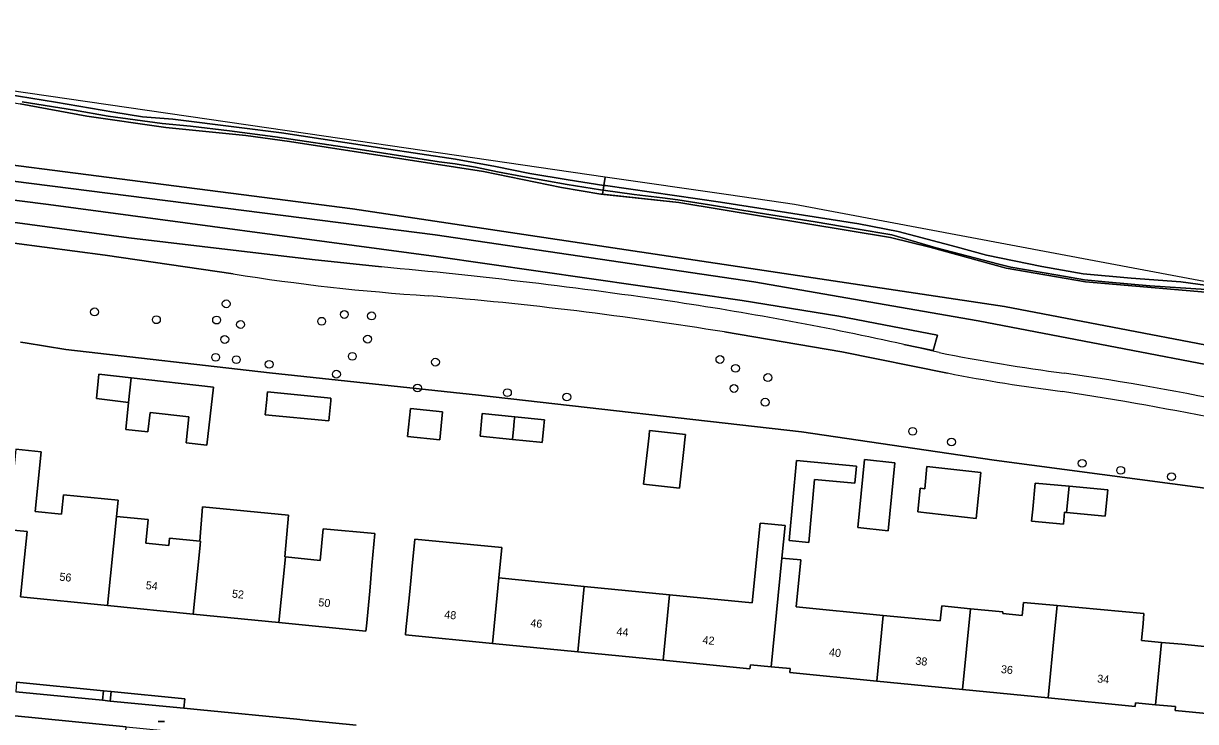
# Model space of a CAD drawing. Extents: x 163008 to 163854, y 382777 to 383982.
# Drawn here: x 163333 to 163479.4, y 383876.2 to 383963.4 of the extents above; entities that cross this region are included whole.
import ezdxf

# ---------------------------------------------------------------- set-up
doc = ezdxf.new("R2010")
doc.units = 0
for name, color, linetype in [('IMGEO_Boom', 7, 'Continuous'), ('IMGEO_Erf', 7, 'Continuous'), ('IMGEO_Geluidsscherm', 7, 'Continuous'), ('IMGEO_Groenvoorziening', 7, 'Continuous'), ('IMGEO_Lichtmast', 7, 'Continuous'), ('IMGEO_Pand', 7, 'Continuous'), ('IMGEO_Pand_nummerreeks', 7, 'Continuous'), ('IMGEO_Parkeervlak_open', 7, 'Continuous'), ('IMGEO_Rijbaan_lokaal_onverhard', 7, 'Continuous'), ('IMGEO_Spoorbaan_halfverhard', 7, 'Continuous'), ('IMGEO_Terreindeel_gesloten', 7, 'Continuous'), ('IMGEO_Voetpad_open', 7, 'Continuous')]:
    doc.layers.add(name, color=color, linetype=linetype)

msp = doc.modelspace()

# ---------------------------------------------------------------- linework, layer by layer
at = {"layer": 'IMGEO_Boom'}
for centre in [(163358.31, 383928.38), (163341.86, 383927.37), (163349.59, 383926.39), (163357.11, 383926.35), (163373.06, 383927.05), (163376.47, 383926.87), (163360.1, 383925.79), (163370.24, 383926.2), (163358.13, 383923.93), (163375.97, 383923.97), (163356.99, 383921.7), (163359.58, 383921.41), (163363.67, 383920.82), (163374.07, 383921.82), (163384.45, 383921.1), (163419.99, 383921.43), (163372.08, 383919.59), (163421.94, 383920.33), (163425.98, 383919.17), (163382.21, 383917.87), (163421.74, 383917.81), (163393.44, 383917.28), (163400.86, 383916.74), (163425.64, 383916.09), (163444.07, 383912.46), (163448.92, 383911.12), (163465.24, 383908.46), (163470.06, 383907.58), (163476.4, 383906.79)]:
    msp.add_circle(centre, 0.489, dxfattribs=at)
at = {"layer": 'IMGEO_Erf'}
for points in [[(163481.23, 383905.28), (163454.24, 383908.86), (163430.17, 383912.38), (163389.82, 383916.99), (163363.73, 383919.75), (163338.29, 383922.67), (163333.18, 383923.51), (163332.6, 383923.61)], [(163332.04, 383910.22), (163335.19, 383909.91), (163334.45, 383902.43), (163337.73, 383902.11), (163337.77, 383902.51), (163337.97, 383904.54), (163344.81, 383903.86), (163344.61, 383901.83), (163348.58, 383901.44), (163348.29, 383898.49), (163351.13, 383898.21), (163351.22, 383899.12), (163355, 383898.75), (163355.36, 383903.03), (163366.11, 383901.99), (163365.64, 383896.78), (163365.7, 383896.77), (163370.05, 383896.34), (163370.42, 383900.29), (163376.89, 383899.69), (163376.52, 383895.7), (163376.47, 383895.13), (163376.24, 383892.49), (163375.82, 383888.14), (163375.76, 383887.51), (163364.89, 383888.59), (163354.19, 383889.64), (163343.49, 383890.7), (163332.63, 383891.77), (163333.12, 383896.74), (163333.43, 383899.95), (163330.42, 383900.25)], [(163487.69, 383876.56), (163476.84, 383877.61), (163476.89, 383878.11), (163474.4, 383878.32), (163471.91, 383878.54), (163471.87, 383878.09), (163460.99, 383879.16), (163450.29, 383880.22), (163439.59, 383881.27), (163428.71, 383882.34), (163428.76, 383882.83), (163426.38, 383883.05), (163423.79, 383883.3), (163423.74, 383882.81), (163412.89, 383883.88), (163402.23, 383884.93), (163391.56, 383885.98), (163380.71, 383887.05), (163380.77, 383887.68), (163381.2, 383892.03), (163381.46, 383894.67), (163381.51, 383895.22), (163381.89, 383899), (163392.73, 383897.93), (163392.36, 383894.15), (163403.03, 383893.09), (163413.7, 383892.04), (163424.02, 383891.02), (163425, 383900.98), (163425.55, 383900.93), (163428.14, 383900.68), (163427.73, 383896.62), (163430.09, 383896.4), (163429.52, 383890.54), (163440.4, 383889.47), (163447.52, 383888.78), (163447.71, 383890.65), (163451.28, 383890.29), (163455.34, 383889.9), (163455.32, 383889.7), (163457.76, 383889.46), (163457.92, 383891.07), (163462.1, 383890.69), (163472.96, 383889.7), (163472.85, 383888.44), (163472.66, 383886.35), (163475.17, 383886.1), (163477.68, 383885.86), (163484.14, 383885.23)], [(163332.13, 383881.14), (163342.97, 383880.07), (163343.92, 383879.98), (163353.15, 383879.07), (163353.03, 383877.88), (163353.86, 383877.8), (163355.1, 383877.67), (163367.14, 383876.5), (163368.23, 383876.39), (163374.55, 383875.77)]]:
    msp.add_lwpolyline(points, dxfattribs=at)
for points in [[(163355.9, 383910.72), (163353.3, 383911.01), (163353.66, 383914.25), (163348.8, 383914.8), (163348.53, 383912.38), (163345.76, 383912.69), (163346.12, 383916.07), (163342.1, 383916.57), (163342.38, 383919.58), (163346.44, 383919.12), (163356.72, 383917.98)], [(163363.18, 383914.52), (163363.37, 383916.44), (163363.42, 383917.02), (163363.46, 383917.37), (163371.4, 383916.61), (163371.37, 383916.26), (163371.13, 383913.76)], [(163384.99, 383911.41), (163380.96, 383911.82), (163381.32, 383915.32), (163385.35, 383914.91)], [(163397.49, 383911.09), (163394.07, 383911.43), (163390.02, 383911.85), (163390.26, 383914.19), (163390.3, 383914.68), (163394.35, 383914.27), (163398.07, 383913.89), (163398.04, 383913.59), (163397.99, 383913.11), (163397.78, 383911.06)], [(163414.94, 383905.37), (163410.46, 383905.87), (163411.13, 383911.94), (163411.2, 383912.58), (163415.68, 383912.08), (163415.61, 383911.44), (163415.52, 383910.56)], [(163431.08, 383898.58), (163428.63, 383898.81), (163429.56, 383908.8), (163437.04, 383908.1), (163436.84, 383905.99), (163431.82, 383906.46)], [(163437.21, 383900.46), (163438.05, 383908.94), (163441.86, 383908.52), (163441.02, 383900.04)], [(163444.73, 383902.4), (163445.02, 383905.36), (163445.58, 383905.29), (163445.85, 383908.08), (163452.59, 383907.33), (163452.02, 383901.59)], [(163458.93, 383901.24), (163459.07, 383902.73), (163459.38, 383906), (163463.6, 383905.6), (163468.43, 383905.14), (163468.12, 383901.86), (163463.27, 383902.33), (163463.05, 383902.35), (163462.9, 383900.86)]]:
    msp.add_lwpolyline(points, close=True, dxfattribs=at)
at = {"layer": 'IMGEO_Geluidsscherm'}
msp.add_lwpolyline([(163282.96, 383959.81), (163287.92, 383958.98), (163297.78, 383957.6), (163302.82, 383957.11), (163307.78, 383956.78), (163312.72, 383956.19), (163317.68, 383955.52), (163322.67, 383954.79), (163327.61, 383954.2), (163332.57, 383953.37), (163340.9, 383951.83), (163350.76, 383950.38), (163360.76, 383949.41), (163366.21, 383948.65), (163380.51, 383946.44), (163390.46, 383944.9), (163400.18, 383942.89), (163405.12, 383942.08), (163414.87, 383941.03), (163441.29, 383936.65), (163446.22, 383935.44), (163455.76, 383932.85), (163465.66, 383931.13), (163480.66, 383929.83)], dxfattribs=at)
at = {"layer": 'IMGEO_Groenvoorziening'}
for points in [[(163452.23, 383926.26), (163424.24, 383931.12), (163384.41, 383937.01), (163295.62, 383948.26), (163268.61, 383952.06), (163268.65, 383953.82), (163268.65, 383954.25), (163266.97, 383954.55), (163265.3, 383954.69), (163265.15, 383954.88), (163263.81, 383953.12), (163265.57, 383951.37), (163270.03, 383950.49), (163299.2, 383945.45), (163336.11, 383940.79), (163384.53, 383934.28), (163422.77, 383928.79), (163434.85, 383926.85), (163447.19, 383924.46), (163446.63, 383922.55), (163442.98, 383923.29)], [(163480.66, 383929.83), (163465.66, 383931.13), (163455.76, 383932.85), (163446.22, 383935.44), (163441.29, 383936.65), (163414.87, 383941.03), (163405.31, 383942.06), (163405.12, 383942.08), (163400.18, 383942.89), (163390.46, 383944.9), (163380.51, 383946.44), (163366.21, 383948.65), (163360.76, 383949.41), (163350.76, 383950.38), (163340.9, 383951.83), (163332.57, 383953.37)], [(163336.11, 383940.79), (163299.2, 383945.45), (163270.03, 383950.49), (163265.57, 383951.37), (163265.74, 383951.2)], [(163295.12, 383950.41), (163374.07, 383940.24), (163455.53, 383928.04), (163534.73, 383912.89)], [(163442.98, 383923.29), (163446.63, 383922.55), (163447.19, 383924.46), (163434.85, 383926.85), (163422.77, 383928.79), (163384.53, 383934.28), (163336.11, 383940.79)], [(163327.23, 383939.15), (163346.13, 383936.61), (163369.06, 383933.91), (163377.71, 383932.98)], [(163359.18, 383932.13), (163343.18, 383934.46), (163327.99, 383936.47)], [(163573.05, 383890.64), (163573.46, 383890.61), (163574.47, 383901.06), (163574.56, 383902.73), (163500, 383917.11), (163452.23, 383926.26)], [(163448.42, 383919.74), (163435.23, 383922.39), (163420.54, 383924.87)], [(163332.6, 383923.61), (163333.18, 383923.51), (163338.29, 383922.67), (163363.73, 383919.75), (163389.82, 383916.99), (163430.17, 383912.38), (163454.24, 383908.86), (163481.23, 383905.28)]]:
    msp.add_lwpolyline(points, dxfattribs=at)
for points in [[(163295.12, 383950.41), (163268.65, 383953.82), (163268.61, 383952.06), (163295.62, 383948.26), (163384.41, 383937.01), (163424.24, 383931.12), (163452.23, 383926.26), (163500, 383917.11), (163574.56, 383902.73), (163574.69, 383905.25), (163534.73, 383912.89), (163455.53, 383928.04), (163374.07, 383940.24)], [(163342.85, 383878.88), (163342.97, 383880.07), (163332.13, 383881.14), (163332.01, 383879.94)], [(163353.15, 383879.07), (163343.92, 383879.98), (163343.8, 383878.78), (163353.03, 383877.88)]]:
    msp.add_lwpolyline(points, close=True, dxfattribs=at)
for centre, radius, start, end in [((163319.35, 383287.12), 648.49, 81.55036, 84.83702), ((163400.85, 384193.51), 264.69, 260.9406, 266.2563), ((163344.3, 383454.98), 476.03, 80.7831, 85.2672), ((163354.46, 383526.69), 406.36, 77.4186, 81.4835), ((163353.87, 383524.03), 409.08, 76.7887, 77.4187), ((163491.65, 384143.53), 225.63, 258.6807, 262.7061), ((163486.31, 384109.39), 193.39, 258.6994, 263.015), ((163407.28, 383538.64), 385.14, 78.3206, 81.6814), ((163396.27, 383483.55), 438.95, 78.5323, 81.2835)]:
    msp.add_arc(centre, radius, start, end, dxfattribs=at)
at = {"layer": 'IMGEO_Lichtmast'}
for p, q in [((163349.8, 383876.22), (163350.59, 383876.22)), ((163350.59, 383876.22), (163349.8, 383876.22))]:
    msp.add_line(p, q, dxfattribs=at)
at = {"layer": 'IMGEO_Pand'}
for points in [[(163346.44, 383919.12), (163342.38, 383919.58), (163342.1, 383916.57), (163346.12, 383916.07)], [(163356.72, 383917.98), (163346.44, 383919.12), (163346.12, 383916.07), (163345.76, 383912.69), (163348.53, 383912.38), (163348.8, 383914.8), (163353.66, 383914.25), (163353.3, 383911.01), (163355.9, 383910.72)], [(163363.37, 383916.44), (163363.18, 383914.52), (163371.13, 383913.76), (163371.37, 383916.26), (163371.4, 383916.61), (163363.46, 383917.37), (163363.42, 383917.02)], [(163380.96, 383911.82), (163384.99, 383911.41), (163385.35, 383914.91), (163381.32, 383915.32)], [(163394.35, 383914.27), (163390.3, 383914.68), (163390.26, 383914.19), (163390.02, 383911.85), (163394.07, 383911.43), (163394.24, 383913.16), (163394.3, 383913.78)], [(163394.35, 383914.27), (163394.3, 383913.78), (163394.24, 383913.16), (163394.07, 383911.43), (163397.49, 383911.09), (163397.78, 383911.06), (163397.99, 383913.11), (163398.04, 383913.59), (163398.07, 383913.89)], [(163411.2, 383912.58), (163411.13, 383911.94), (163410.46, 383905.87), (163414.94, 383905.37), (163415.52, 383910.56), (163415.61, 383911.44), (163415.68, 383912.08)], [(163344.61, 383901.83), (163344.81, 383903.86), (163337.97, 383904.54), (163337.77, 383902.51), (163337.73, 383902.11), (163334.45, 383902.43), (163335.19, 383909.91), (163332.04, 383910.22), (163331.31, 383902.88), (163330.68, 383902.94), (163330.42, 383900.25), (163333.43, 383899.95), (163333.12, 383896.74), (163332.63, 383891.77), (163343.49, 383890.7)], [(163428.63, 383898.81), (163431.08, 383898.58), (163431.82, 383906.46), (163436.84, 383905.99), (163437.04, 383908.1), (163429.56, 383908.8)], [(163437.21, 383900.46), (163441.02, 383900.04), (163441.86, 383908.52), (163438.05, 383908.94)], [(163452.59, 383907.33), (163445.85, 383908.08), (163445.58, 383905.29), (163445.02, 383905.36), (163444.73, 383902.4), (163452.02, 383901.59)], [(163463.6, 383905.6), (163459.38, 383906), (163459.07, 383902.73), (163458.93, 383901.24), (163462.9, 383900.86), (163463.05, 383902.35), (163463.27, 383902.33)], [(163463.27, 383902.33), (163468.12, 383901.86), (163468.43, 383905.14), (163463.6, 383905.6)], [(163365.7, 383896.77), (163365.64, 383896.78), (163366.11, 383901.99), (163355.36, 383903.03), (163355, 383898.75), (163355.09, 383898.74), (163355, 383897.83), (163354.19, 383889.64), (163364.89, 383888.59)], [(163355, 383897.83), (163355.09, 383898.74), (163355, 383898.75), (163351.22, 383899.12), (163351.13, 383898.21), (163348.29, 383898.49), (163348.58, 383901.44), (163344.61, 383901.83), (163343.49, 383890.7), (163354.19, 383889.64)], [(163427.73, 383896.62), (163428.14, 383900.68), (163425.55, 383900.93), (163425, 383900.98), (163424.02, 383891.02), (163413.7, 383892.04), (163412.89, 383883.88), (163423.74, 383882.81), (163423.79, 383883.3), (163426.38, 383883.05)], [(163365.7, 383896.77), (163364.89, 383888.59), (163375.76, 383887.51), (163375.82, 383888.14), (163376.24, 383892.49), (163376.47, 383895.13), (163376.52, 383895.7), (163376.89, 383899.69), (163370.42, 383900.29), (163370.05, 383896.34)], [(163392.36, 383894.15), (163392.73, 383897.93), (163381.89, 383899), (163381.51, 383895.22), (163381.46, 383894.67), (163381.2, 383892.03), (163380.77, 383887.68), (163380.71, 383887.05), (163391.56, 383885.98)], [(163440.4, 383889.47), (163429.52, 383890.54), (163430.09, 383896.4), (163427.73, 383896.62), (163426.38, 383883.05), (163428.76, 383882.83), (163428.71, 383882.34), (163439.59, 383881.27)], [(163403.03, 383893.09), (163392.36, 383894.15), (163391.56, 383885.98), (163402.23, 383884.93)], [(163413.7, 383892.04), (163403.03, 383893.09), (163402.23, 383884.93), (163412.89, 383883.88)], [(163440.4, 383889.47), (163439.59, 383881.27), (163450.29, 383880.22), (163451.28, 383890.29), (163447.71, 383890.65), (163447.52, 383888.78)], [(163461.8, 383887.42), (163462.1, 383890.69), (163457.92, 383891.07), (163457.76, 383889.46), (163455.32, 383889.7), (163455.34, 383889.9), (163451.28, 383890.29), (163450.29, 383880.22), (163460.99, 383879.16)], [(163474.4, 383878.32), (163475.17, 383886.1), (163472.66, 383886.35), (163472.85, 383888.44), (163472.96, 383889.7), (163462.1, 383890.69), (163461.8, 383887.42), (163460.99, 383879.16), (163471.87, 383878.09), (163471.91, 383878.54)], [(163474.4, 383878.32), (163476.89, 383878.11), (163476.84, 383877.61), (163487.69, 383876.56), (163488.82, 383888.21), (163484.45, 383888.64), (163484.14, 383885.23), (163477.68, 383885.86), (163475.17, 383886.1)]]:
    msp.add_lwpolyline(points, close=True, dxfattribs=at)
at = {"layer": 'IMGEO_Parkeervlak_open'}
msp.add_lwpolyline([(163324.69, 383877.62), (163324.54, 383876.1), (163324.48, 383875.48), (163345.6, 383873.37), (163345.67, 383874.03), (163345.82, 383875.55)], close=True, dxfattribs=at)
at = {"layer": 'IMGEO_Rijbaan_lokaal_onverhard'}
for points in [[(163377.71, 383932.98), (163369.06, 383933.91), (163346.13, 383936.61), (163327.23, 383939.15)], [(163327.99, 383936.47), (163343.18, 383934.46), (163359.18, 383932.13)], [(163420.54, 383924.87), (163435.23, 383922.39), (163448.42, 383919.74)]]:
    msp.add_lwpolyline(points, dxfattribs=at)
for centre, radius, start, end in [((163319.35, 383287.12), 648.49, 81.55036, 84.83702), ((163400.85, 384193.51), 264.69, 260.9406, 266.2563), ((163344.3, 383454.98), 476.03, 80.7831, 85.2672), ((163354.46, 383526.69), 406.36, 77.4186, 81.4835), ((163353.87, 383524.03), 409.08, 76.7887, 77.4187), ((163491.65, 384143.53), 225.63, 258.6807, 262.7061), ((163486.31, 384109.39), 193.39, 258.6994, 263.015), ((163407.28, 383538.64), 385.14, 78.3206, 81.6814), ((163396.27, 383483.55), 438.95, 78.5323, 81.2835)]:
    msp.add_arc(centre, radius, start, end, dxfattribs=at)
at = {"layer": 'IMGEO_Spoorbaan_halfverhard'}
for points in [[(163329.23, 383954.79), (163336.97, 383953.58), (163344.27, 383952.32), (163347.86, 383951.73), (163351.66, 383951.42), (163359.91, 383950.38), (163365.2, 383949.72), (163378.04, 383947.78), (163386.96, 383946.44), (163391.96, 383945.53), (163396.23, 383944.66), (163401.01, 383943.85), (163405.49, 383943.17), (163405.66, 383944.21), (163368.5, 383949.59), (163273.57, 383963.39)], [(163332.57, 383953.37), (163340.9, 383951.83), (163350.76, 383950.38), (163360.76, 383949.41), (163366.21, 383948.65), (163380.51, 383946.44), (163390.46, 383944.9), (163400.18, 383942.89), (163405.12, 383942.08), (163405.31, 383942.06), (163405.39, 383942.56), (163405.08, 383942.6), (163400.91, 383943.29), (163395.34, 383944.26), (163392.22, 383944.88), (163389.44, 383945.45), (163386.92, 383945.84), (163384.93, 383946.12), (163375.05, 383947.63), (163364.43, 383949.24), (163358.71, 383949.96), (163353.83, 383950.58), (163350.33, 383950.9), (163343.57, 383951.81), (163339.37, 383952.56), (163332.8, 383953.61)], [(163548.49, 383918.38), (163429.32, 383940.78), (163421.08, 383941.98), (163405.66, 383944.21), (163405.49, 383943.17), (163405.71, 383943.14), (163420.06, 383941.09), (163437.33, 383938.37), (163442.26, 383937.4), (163449.52, 383935.48), (163453.29, 383934.44), (163460.22, 383933.05), (163465.37, 383932.13), (163471.37, 383931.59), (163477.56, 383931.11), (163481.8, 383930.56)], [(163480.74, 383930.16), (163473.69, 383930.64), (163468.11, 383931.12), (163465.54, 383931.38), (163462.22, 383931.97), (163456.35, 383932.97), (163454.84, 383933.33), (163447.01, 383935.39), (163441.48, 383936.98), (163437.01, 383937.75), (163431.89, 383938.6), (163424.76, 383939.76), (163418.7, 383940.72), (163414.71, 383941.37), (163412.81, 383941.61), (163409.26, 383942.04), (163405.39, 383942.56), (163405.31, 383942.06), (163414.87, 383941.03), (163441.29, 383936.65), (163446.22, 383935.44), (163455.76, 383932.85), (163465.66, 383931.13), (163480.66, 383929.83)]]:
    msp.add_lwpolyline(points, dxfattribs=at)
at = {"layer": 'IMGEO_Terreindeel_gesloten'}
for points in [[(163332.8, 383953.61), (163339.37, 383952.56), (163343.57, 383951.81), (163350.33, 383950.9), (163353.83, 383950.58), (163358.71, 383949.96), (163364.43, 383949.24), (163375.05, 383947.63), (163384.93, 383946.12), (163386.92, 383945.84), (163389.44, 383945.45), (163392.22, 383944.88), (163395.34, 383944.26), (163400.91, 383943.29), (163405.08, 383942.6), (163405.39, 383942.56), (163405.49, 383943.17), (163401.01, 383943.85), (163396.23, 383944.66), (163391.96, 383945.53), (163386.96, 383946.44), (163378.04, 383947.78), (163365.2, 383949.72), (163359.91, 383950.38), (163351.66, 383951.42), (163347.86, 383951.73), (163344.27, 383952.32), (163336.97, 383953.58), (163329.23, 383954.79)], [(163481.8, 383930.56), (163477.56, 383931.11), (163471.37, 383931.59), (163465.37, 383932.13), (163460.22, 383933.05), (163453.29, 383934.44), (163449.52, 383935.48), (163442.26, 383937.4), (163437.33, 383938.37), (163420.06, 383941.09), (163405.71, 383943.14), (163405.49, 383943.17), (163405.39, 383942.56), (163409.26, 383942.04), (163412.81, 383941.61), (163414.71, 383941.37), (163418.7, 383940.72), (163424.76, 383939.76), (163431.89, 383938.6), (163437.01, 383937.75), (163441.48, 383936.98), (163447.01, 383935.39), (163454.84, 383933.33), (163456.35, 383932.97), (163462.22, 383931.97), (163465.54, 383931.38), (163468.11, 383931.12), (163473.69, 383930.64), (163480.74, 383930.16)]]:
    msp.add_lwpolyline(points, dxfattribs=at)
at = {"layer": 'IMGEO_Voetpad_open'}
for points in [[(163255.49, 383884.36), (163276.67, 383882.32), (163280.91, 383881.91), (163282.68, 383881.74), (163286.58, 383881.36), (163304.54, 383879.6), (163308.2, 383879.24), (163324.69, 383877.62), (163345.82, 383875.55), (163373.79, 383872.81), (163379.51, 383872.25), (163390.67, 383871.16), (163394.43, 383870.79), (163406.59, 383869.6), (163411.41, 383869.12), (163421.77, 383868.11), (163428.03, 383867.49), (163437.89, 383866.51), (163442.08, 383866.1), (163465.27, 383863.79), (163472.56, 383863.06), (163482.02, 383862.15)], [(163374.55, 383875.77), (163368.23, 383876.39), (163367.14, 383876.5), (163355.1, 383877.67), (163353.86, 383877.8), (163353.03, 383877.88), (163343.8, 383878.78), (163342.85, 383878.88), (163332.01, 383879.94)]]:
    msp.add_lwpolyline(points, dxfattribs=at)
msp.add_lwpolyline([(163343.92, 383879.98), (163342.97, 383880.07), (163342.85, 383878.88), (163343.8, 383878.78)], close=True, dxfattribs=at)

# ---------------------------------------------------------------- texts
at = {"layer": 'IMGEO_Pand_nummerreeks'}
for s, rotation, p in [('56', 354.3678, (163337.44, 383893.82)), ('54', 354.3678, (163348.23, 383892.76)), ('52', 354.3678, (163359, 383891.7)), ('50', 354.3678, (163369.79, 383890.63)), ('48', 354.3678, (163385.52, 383889.11)), ('46', 354.3678, (163396.27, 383888.05)), ('44', 354.3678, (163407.03, 383886.99)), ('42', 354.3678, (163417.78, 383885.93)), ('40', 354.3736, (163433.58, 383884.4)), ('38', 354.3621, (163444.37, 383883.33)), ('36', 354.3621, (163455.06, 383882.28)), ('34', 354.448, (163467.09, 383881.1))]:
    msp.add_text(s, height=1, rotation=rotation, dxfattribs=at).set_placement(p)

doc.saveas('drawing.dxf')
